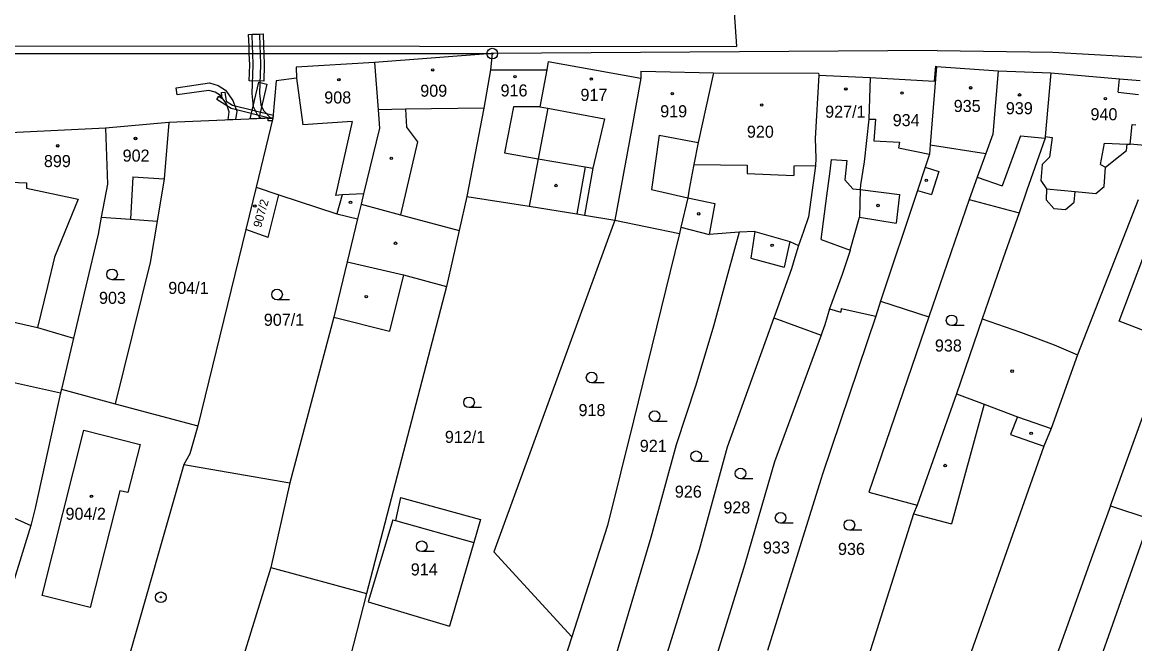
# Model space of a CAD drawing. Extents: x -593183 to -588034, y -1130415 to -1124994.
# Drawn here: x -591498.3 to -591341.4, y -1128916.3 to -1128828.7 of the extents above; entities that cross this region are included whole.
import ezdxf

# ---------------------------------------------------------------- set-up
doc = ezdxf.new("R2010")
doc.units = 0
for name, color, linetype in [('Vrstva 1', 7, 'Continuous'), ('Vrstva 18', 7, 'Continuous'), ('Vrstva 19', 7, 'Continuous'), ('Vrstva 24', 7, 'Continuous'), ('Vrstva 25', 7, 'Continuous'), ('Vrstva 27', 7, 'Continuous'), ('Vrstva 4', 7, 'Continuous')]:
    doc.layers.add(name, color=color, linetype=linetype)

msp = doc.modelspace()

# ---------------------------------------------------------------- linework, layer by layer
at = {"layer": 'Vrstva 1'}
for p, q in [((-591398.09, -1128824.45), (-591397.57, -1128832.15)), ((-591514.24, -1128832.03), (-591442.26, -1128832.1)), ((-591520.29, -1128833.11), (-591432, -1128833.15)), ((-591432, -1128833.15), (-591448.6, -1128834.42)), ((-591442.26, -1128832.1), (-591397.57, -1128832.15)), ((-591432, -1128833.15), (-591432.26, -1128835.43)), ((-591448.6, -1128834.42), (-591459.65, -1128835.08)), ((-591459.65, -1128835.08), (-591459.58, -1128836.6)), ((-591448.6, -1128834.42), (-591448.1, -1128841.06)), ((-591424.14, -1128834.28), (-591424.31, -1128835.44)), ((-591424.14, -1128834.28), (-591411.06, -1128836.62)), ((-591369.39, -1128834.96), (-591370.3, -1128845.99)), ((-591369.55, -1128834.93), (-591369.73, -1128837.05)), ((-591369.55, -1128834.93), (-591369.39, -1128834.96)), ((-591369.39, -1128834.96), (-591360.7, -1128835.57)), ((-591459.58, -1128836.6), (-591462.48, -1128836.99)), ((-591432.26, -1128835.43), (-591433.21, -1128840.84)), ((-591432.26, -1128835.43), (-591424.31, -1128835.44)), ((-591424.31, -1128835.44), (-591425.28, -1128840.65)), ((-591411.06, -1128836.62), (-591412.39, -1128843.91)), ((-591411.04, -1128835.64), (-591411.06, -1128836.62)), ((-591411.04, -1128835.64), (-591408.93, -1128835.66)), ((-591408.93, -1128835.66), (-591400.83, -1128835.84)), ((-591400.83, -1128835.84), (-591402.97, -1128845.68)), ((-591400.83, -1128835.84), (-591386, -1128835.9)), ((-591385.99, -1128836.17), (-591386.47, -1128845.11)), ((-591386, -1128835.9), (-591385.99, -1128836.17)), ((-591385.99, -1128836.17), (-591378.72, -1128836.53)), ((-591378.72, -1128836.53), (-591378.92, -1128842.37)), ((-591378.72, -1128836.53), (-591369.73, -1128837.05)), ((-591360.7, -1128835.57), (-591361.44, -1128844.5)), ((-591360.7, -1128835.57), (-591353.25, -1128835.88)), ((-591353.25, -1128835.88), (-591354.07, -1128844.84)), ((-591353.25, -1128835.88), (-591343.61, -1128836.7)), ((-591343.61, -1128836.7), (-591340.66, -1128836.95)), ((-591462.48, -1128836.99), (-591462.91, -1128842.23)), ((-591448.1, -1128841.06), (-591447.9, -1128843.68)), ((-591433.21, -1128840.84), (-591435.59, -1128853.28)), ((-591424.16, -1128840.86), (-591425.52, -1128847.98)), ((-591425.28, -1128840.65), (-591424.16, -1128840.86)), ((-591477.58, -1128842.84), (-591486.53, -1128843.67)), ((-591477.58, -1128842.84), (-591478.27, -1128850.81)), ((-591462.91, -1128842.23), (-591477.58, -1128842.84)), ((-591462.91, -1128842.23), (-591465.3, -1128851.99)), ((-591378.92, -1128842.37), (-591379.56, -1128848.41)), ((-591486.53, -1128843.67), (-591500.96, -1128844.35)), ((-591486.53, -1128843.67), (-591486.25, -1128851.56)), ((-591447.9, -1128843.68), (-591450.14, -1128852.94)), ((-591412.39, -1128843.91), (-591414.72, -1128856.63)), ((-591361.44, -1128844.5), (-591362.43, -1128847.23)), ((-591402.97, -1128845.68), (-591403.61, -1128848.79)), ((-591386.47, -1128845.11), (-591386.39, -1128847.91)), ((-591370.3, -1128845.99), (-591370.38, -1128847.34)), ((-591354.09, -1128845.09), (-591355.23, -1128848.41)), ((-591354.07, -1128844.84), (-591354.09, -1128845.09)), ((-591370.38, -1128847.34), (-591370.98, -1128849.14)), ((-591362.43, -1128847.23), (-591363.65, -1128850.58)), ((-591425.52, -1128847.98), (-591426.79, -1128854.67)), ((-591403.61, -1128848.79), (-591403.84, -1128850.01)), ((-591386.43, -1128848.97), (-591387.42, -1128856.15)), ((-591386.39, -1128847.91), (-591386.43, -1128848.97)), ((-591379.56, -1128848.41), (-591380.09, -1128851.63)), ((-591370.98, -1128849.14), (-591372.07, -1128852.43)), ((-591355.23, -1128848.41), (-591356.64, -1128852.42)), ((-591478.27, -1128850.81), (-591479.25, -1128856.75)), ((-591403.84, -1128850.01), (-591404.23, -1128852.28)), ((-591363.65, -1128850.58), (-591364.79, -1128853.71)), ((-591486.25, -1128851.56), (-591487.12, -1128856.21)), ((-591465.3, -1128851.99), (-591466.76, -1128857.96)), ((-591465.3, -1128851.99), (-591462.07, -1128853.06)), ((-591404.23, -1128852.28), (-591404.44, -1128853.47)), ((-591380.13, -1128852.29), (-591380.23, -1128856.2)), ((-591380.09, -1128851.63), (-591380.13, -1128852.29)), ((-591372.07, -1128852.43), (-591377.27, -1128868.07)), ((-591356.64, -1128852.42), (-591357.75, -1128855.58)), ((-591463.61, -1128859.07), (-591462.07, -1128853.06)), ((-591462.07, -1128853.06), (-591453.93, -1128855.75)), ((-591450.14, -1128852.94), (-591450.49, -1128854.39)), ((-591435.59, -1128853.28), (-591436.69, -1128858.09)), ((-591435.59, -1128853.28), (-591426.79, -1128854.67)), ((-591404.44, -1128853.47), (-591405.41, -1128857.62)), ((-591364.79, -1128853.71), (-591370.47, -1128870.28)), ((-591364.79, -1128853.71), (-591357.75, -1128855.58)), ((-591340.95, -1128853.76), (-591349.51, -1128875.6)), ((-591450.49, -1128854.39), (-591450.98, -1128856.44)), ((-591426.79, -1128854.67), (-591420.1, -1128855.76)), ((-591357.75, -1128855.58), (-591360.01, -1128861.99)), ((-591487.12, -1128856.21), (-591487.57, -1128858.6)), ((-591487.12, -1128856.21), (-591483.01, -1128856.49)), ((-591483.01, -1128856.49), (-591479.25, -1128856.75)), ((-591479.25, -1128856.75), (-591480.21, -1128862.61)), ((-591453.93, -1128855.75), (-591450.98, -1128856.44)), ((-591450.98, -1128856.44), (-591452.45, -1128862.51)), ((-591414.72, -1128856.63), (-591431.77, -1128903.38)), ((-591420.1, -1128855.76), (-591419, -1128855.93)), ((-591419, -1128855.93), (-591414.72, -1128856.63)), ((-591414.72, -1128856.63), (-591405.61, -1128858.5)), ((-591387.42, -1128856.15), (-591388.13, -1128858.23)), ((-591381.54, -1128860.85), (-591380.23, -1128856.2)), ((-591343.66, -1128870.86), (-591338.41, -1128857.04)), ((-591487.57, -1128858.6), (-591491.01, -1128873.26)), ((-591466.76, -1128857.96), (-591473.52, -1128885.61)), ((-591463.61, -1128859.07), (-591466.76, -1128857.96)), ((-591436.69, -1128858.09), (-591438.46, -1128865.99)), ((-591405.61, -1128858.5), (-591412.1, -1128884.9)), ((-591405.41, -1128857.62), (-591405.61, -1128858.5)), ((-591405.41, -1128857.62), (-591401.43, -1128858.67)), ((-591397.18, -1128858.31), (-591401.43, -1128858.67)), ((-591397.18, -1128858.31), (-591398.79, -1128864.15)), ((-591395, -1128858.21), (-591397.18, -1128858.31)), ((-591395, -1128858.21), (-591395.57, -1128862.01)), ((-591388.13, -1128858.23), (-591388.83, -1128860.22)), ((-591390.05, -1128859.64), (-591390.85, -1128863.24)), ((-591390.05, -1128859.64), (-591388.83, -1128860.22)), ((-591388.83, -1128860.22), (-591389.34, -1128861.87)), ((-591381.6, -1128861.05), (-591382.69, -1128864.28)), ((-591381.54, -1128860.85), (-591381.6, -1128861.05)), ((-591480.21, -1128862.61), (-591485.15, -1128882.52)), ((-591452.45, -1128862.51), (-591454.34, -1128870.32)), ((-591395.57, -1128862.01), (-591390.85, -1128863.24)), ((-591389.34, -1128861.87), (-591389.83, -1128863.48)), ((-591360.01, -1128861.99), (-591362.94, -1128870.53)), ((-591444.5, -1128864.34), (-591446.5, -1128872.3)), ((-591444.5, -1128864.34), (-591438.46, -1128865.99)), ((-591398.79, -1128864.15), (-591400.84, -1128871.58)), ((-591389.83, -1128863.48), (-591391.82, -1128869)), ((-591382.69, -1128864.28), (-591384.45, -1128869.13)), ((-591438.46, -1128865.99), (-591449.72, -1128909.27)), ((-591377.27, -1128868.07), (-591377.95, -1128870.14)), ((-591377.27, -1128868.07), (-591370.47, -1128870.28)), ((-591391.82, -1128869), (-591392.19, -1128870.04)), ((-591384.45, -1128869.13), (-591385.12, -1128871.39)), ((-591384.45, -1128869.13), (-591382.85, -1128869.58)), ((-591382.82, -1128869.07), (-591382.85, -1128869.58)), ((-591382.82, -1128869.07), (-591377.95, -1128870.14)), ((-591454.34, -1128870.32), (-591460.54, -1128893.66)), ((-591454.34, -1128870.32), (-591446.5, -1128872.3)), ((-591392.32, -1128870.39), (-591392.98, -1128872.24)), ((-591392.19, -1128870.04), (-591392.32, -1128870.39)), ((-591392.32, -1128870.39), (-591385.64, -1128872.86)), ((-591377.95, -1128870.14), (-591385.44, -1128892.44)), ((-591370.47, -1128870.28), (-591378.93, -1128894.95)), ((-591362.94, -1128870.53), (-591366.58, -1128881.12)), ((-591336.48, -1128873.65), (-591343.66, -1128870.86)), ((-591400.84, -1128871.58), (-591403.33, -1128879.88)), ((-591392.98, -1128872.24), (-591398.89, -1128888.63)), ((-591385.48, -1128872.43), (-591385.64, -1128872.86)), ((-591385.12, -1128871.39), (-591385.48, -1128872.43)), ((-591491.01, -1128873.26), (-591492.7, -1128880.44)), ((-591385.64, -1128872.86), (-591392.22, -1128890.68)), ((-591344.87, -1128896.89), (-591336.48, -1128873.65)), ((-591349.51, -1128875.6), (-591353.23, -1128886)), ((-591506.9, -1128877.83), (-591492.86, -1128880.96)), ((-591492.7, -1128880.44), (-591492.86, -1128880.96)), ((-591492.7, -1128880.44), (-591485.15, -1128882.52)), ((-591403.33, -1128879.88), (-591406.07, -1128888.29)), ((-591492.86, -1128880.96), (-591496.45, -1128897.21)), ((-591366.58, -1128881.12), (-591372.09, -1128896.79)), ((-591362.65, -1128882.56), (-591367.26, -1128899.44)), ((-591362.65, -1128882.56), (-591357.96, -1128884.34)), ((-591412.1, -1128884.9), (-591415.74, -1128899.66)), ((-591357.96, -1128884.34), (-591358.96, -1128886.82)), ((-591495.45, -1128909.54), (-591489.57, -1128886.24)), ((-591489.57, -1128886.24), (-591481.65, -1128888.25)), ((-591473.52, -1128885.61), (-591474.64, -1128889.58)), ((-591358.96, -1128886.82), (-591354.26, -1128888.5)), ((-591353.23, -1128886), (-591354.26, -1128888.5)), ((-591481.65, -1128888.25), (-591483.36, -1128895.04)), ((-591406.07, -1128888.29), (-591409.64, -1128901.35)), ((-591354.26, -1128888.5), (-591373.06, -1128941.67)), ((-591474.64, -1128889.58), (-591475.46, -1128891.06)), ((-591398.89, -1128888.63), (-591402.86, -1128903.1)), ((-591475.46, -1128891.06), (-591504.12, -1128991.17)), ((-591475.46, -1128891.06), (-591460.54, -1128893.66)), ((-591392.22, -1128890.68), (-591396.41, -1128905.12)), ((-591385.67, -1128893.19), (-591393.19, -1128917.3)), ((-591385.44, -1128892.44), (-591385.67, -1128893.19)), ((-591509.99, -1128893.99), (-591497.02, -1128899.65)), ((-591484.48, -1128894.79), (-591488.68, -1128911.22)), ((-591483.36, -1128895.04), (-591484.48, -1128894.79)), ((-591460.54, -1128893.66), (-591463.22, -1128905.61)), ((-591444.92, -1128895.73), (-591445.66, -1128898.97)), ((-591444.92, -1128895.73), (-591433.67, -1128898.81)), ((-591378.93, -1128894.95), (-591372.09, -1128896.79)), ((-591496.45, -1128897.21), (-591497.02, -1128899.65)), ((-591372.09, -1128896.79), (-591372.62, -1128898.03)), ((-591344.87, -1128896.89), (-591347.4, -1128903.87)), ((-591344.87, -1128896.89), (-591339.33, -1128898.75)), ((-591446.02, -1128898.87), (-591449.48, -1128910.44)), ((-591446.02, -1128898.87), (-591445.66, -1128898.97)), ((-591433.67, -1128898.81), (-591434.61, -1128902.06)), ((-591372.62, -1128898.03), (-591380.08, -1128921.49)), ((-591339.33, -1128898.75), (-591375.16, -1128999.99)), ((-591372.62, -1128898.03), (-591367.26, -1128899.44)), ((-591497.02, -1128899.65), (-591516.24, -1128961.44)), ((-591415.74, -1128899.66), (-591420.79, -1128915.38)), ((-591434.61, -1128902.06), (-591438.03, -1128913.84)), ((-591409.64, -1128901.35), (-591415.13, -1128919.86)), ((-591431.77, -1128903.38), (-591420.79, -1128915.38)), ((-591402.86, -1128903.1), (-591409.49, -1128924.51)), ((-591347.4, -1128903.87), (-591373.19, -1128975.86)), ((-591463.22, -1128905.61), (-591473.69, -1128939.41)), ((-591396.41, -1128905.12), (-591403.07, -1128926.71)), ((-591488.68, -1128911.22), (-591495.45, -1128909.54)), ((-591449.72, -1128909.27), (-591452.86, -1128921.36)), ((-591449.48, -1128910.44), (-591438.03, -1128913.84)), ((-591420.79, -1128915.38), (-591421.94, -1128918.99))]:
    msp.add_line(p, q, dxfattribs=at)
at = {"layer": 'Vrstva 24'}
for centre, radius in [((-591432, -1128833.15), 0.75), ((-591432, -1128833.15), 0.0903), ((-591478.72, -1128909.79), 0.75), ((-591478.72, -1128909.79), 0.0903)]:
    msp.add_circle(centre, radius, dxfattribs=at)
at = {"layer": 'Vrstva 25'}
for p, q in [((-591483.85, -1128865.02), (-591485.6, -1128865.02)), ((-591460.59, -1128867.86), (-591462.34, -1128867.86)), ((-591365.51, -1128871.5), (-591367.26, -1128871.5)), ((-591416.25, -1128879.56), (-591418, -1128879.56)), ((-591433.53, -1128883.06), (-591435.28, -1128883.06)), ((-591407.37, -1128885.01), (-591409.12, -1128885.01)), ((-591401.52, -1128890.66), (-591403.27, -1128890.66)), ((-591395.26, -1128893.09), (-591397.01, -1128893.09)), ((-591389.61, -1128899.34), (-591391.36, -1128899.34)), ((-591379.92, -1128900.35), (-591381.67, -1128900.35)), ((-591440.2, -1128903.35), (-591441.95, -1128903.35))]:
    msp.add_line(p, q, dxfattribs=at)
for centre, radius in [((-591453.62, -1128836.82), 0.175), ((-591453.62, -1128836.82), 0.15), ((-591440.4, -1128835.45), 0.175), ((-591440.4, -1128835.45), 0.15), ((-591428.79, -1128836.4), 0.175), ((-591428.79, -1128836.4), 0.15), ((-591418.05, -1128836.74), 0.175), ((-591418.05, -1128836.74), 0.15), ((-591382.17, -1128838.13), 0.175), ((-591382.17, -1128838.13), 0.15), ((-591364.58, -1128837.98), 0.175), ((-591364.58, -1128837.98), 0.15), ((-591406.63, -1128838.81), 0.175), ((-591406.63, -1128838.81), 0.15), ((-591374.25, -1128838.71), 0.175), ((-591374.25, -1128838.71), 0.15), ((-591357.68, -1128838.97), 0.175), ((-591357.68, -1128838.97), 0.15), ((-591345.59, -1128839.51), 0.175), ((-591345.59, -1128839.51), 0.15), ((-591394.02, -1128840.4), 0.175), ((-591394.02, -1128840.4), 0.15), ((-591493.26, -1128846.15), 0.175), ((-591493.26, -1128846.15), 0.15), ((-591482.29, -1128845.12), 0.175), ((-591482.29, -1128845.12), 0.15), ((-591446.23, -1128847.91), 0.175), ((-591370.83, -1128851.01), 0.175), ((-591423.01, -1128851.75), 0.175), ((-591451.99, -1128854.12), 0.175), ((-591465.47, -1128854.64), 0.175), ((-591465.47, -1128854.64), 0.15), ((-591402.91, -1128855.74), 0.175), ((-591377.63, -1128854.56), 0.175), ((-591445.64, -1128859.88), 0.175), ((-591392.56, -1128860.18), 0.175), ((-591485.6, -1128864.27), 0.75), ((-591462.34, -1128867.11), 0.75), ((-591449.77, -1128867.42), 0.175), ((-591367.26, -1128870.75), 0.75), ((-591418, -1128878.81), 0.75), ((-591358.73, -1128877.91), 0.175), ((-591435.28, -1128882.31), 0.75), ((-591409.12, -1128884.26), 0.75), ((-591356.04, -1128886.67), 0.175), ((-591403.27, -1128889.91), 0.75), ((-591397.01, -1128892.34), 0.75), ((-591368.16, -1128891.22), 0.175), ((-591488.5, -1128895.56), 0.175), ((-591488.5, -1128895.56), 0.15), ((-591391.36, -1128898.59), 0.75), ((-591381.67, -1128899.6), 0.75), ((-591441.95, -1128902.6), 0.75)]:
    msp.add_circle(centre, radius, dxfattribs=at)
at = {"layer": 'Vrstva 27'}
for p, q in [((-591466.35, -1128830.45), (-591464.31, -1128830.37)), ((-591466.29, -1128832.08), (-591466.35, -1128830.45)), ((-591465.85, -1128830.43), (-591464.81, -1128830.39)), ((-591465.79, -1128832.08), (-591465.85, -1128830.43)), ((-591464.81, -1128830.39), (-591464.75, -1128832.08)), ((-591464.31, -1128830.37), (-591464.25, -1128832.08)), ((-591466.25, -1128833.13), (-591466.29, -1128832.08)), ((-591466.19, -1128834.75), (-591466.25, -1128833.13)), ((-591465.75, -1128833.13), (-591465.79, -1128832.08)), ((-591465.69, -1128834.74), (-591465.75, -1128833.13)), ((-591464.75, -1128832.08), (-591464.71, -1128833.14)), ((-591464.71, -1128833.14), (-591464.65, -1128834.74)), ((-591464.25, -1128832.08), (-591464.21, -1128833.14)), ((-591464.21, -1128833.14), (-591464.15, -1128834.73)), ((-591466.25, -1128836.99), (-591466.19, -1128834.75)), ((-591465.83, -1128838.79), (-591465.69, -1128834.74)), ((-591464.65, -1128834.74), (-591464.79, -1128838.75)), ((-591464.15, -1128834.73), (-591464.21, -1128837.05)), ((-591476.58, -1128837.96), (-591471.86, -1128837.28)), ((-591476.44, -1128838.98), (-591476.58, -1128837.96)), ((-591471.94, -1128838.34), (-591476.44, -1128838.98)), ((-591471.06, -1128838.59), (-591471.94, -1128838.34)), ((-591471.86, -1128837.28), (-591470.62, -1128837.63)), ((-591470.62, -1128837.63), (-591469.6, -1128838.3)), ((-591469.6, -1128838.3), (-591468.56, -1128839.74)), ((-591464.21, -1128837.05), (-591466.25, -1128836.99)), ((-591466.12, -1128842.36), (-591464.89, -1128837.19)), ((-591463.77, -1128837.45), (-591464.92, -1128842.31)), ((-591464.89, -1128837.19), (-591463.77, -1128837.45)), ((-591470.32, -1128839.06), (-591471.06, -1128838.59)), ((-591470.83, -1128839.6), (-591470.55, -1128839.17)), ((-591468.82, -1128840.89), (-591470.83, -1128839.6)), ((-591470.55, -1128839.17), (-591470.07, -1128839.49)), ((-591469.48, -1128840.22), (-591470.32, -1128839.06)), ((-591470.18, -1128838.65), (-591469.68, -1128838.59)), ((-591470.07, -1128839.49), (-591470.18, -1128838.65)), ((-591469.68, -1128838.59), (-591469.53, -1128839.84)), ((-591469.53, -1128839.84), (-591468.62, -1128840.43)), ((-591468.56, -1128839.74), (-591468.01, -1128841.27)), ((-591465.65, -1128840.67), (-591465.83, -1128838.79)), ((-591464.79, -1128838.75), (-591464.63, -1128840.37)), ((-591469.07, -1128841.37), (-591469.48, -1128840.22)), ((-591469.25, -1128842.49), (-591469.07, -1128841.37)), ((-591463.42, -1128842.25), (-591468.82, -1128840.89)), ((-591468.62, -1128840.43), (-591462.88, -1128841.82)), ((-591468.01, -1128841.27), (-591468.2, -1128842.45)), ((-591465.1, -1128841.77), (-591465.65, -1128840.67)), ((-591464.63, -1128840.37), (-591464.24, -1128841.17)), ((-591464.24, -1128841.17), (-591463.2, -1128842.24)), ((-591468.2, -1128842.45), (-591469.25, -1128842.49)), ((-591464.92, -1128842.31), (-591466.12, -1128842.36)), ((-591464.6, -1128842.3), (-591465.1, -1128841.77)), ((-591463.2, -1128842.24), (-591464.6, -1128842.3)), ((-591463.61, -1128842.26), (-591462.91, -1128842.23)), ((-591463.58, -1128842.65), (-591463.61, -1128842.26)), ((-591463.01, -1128842.63), (-591463.58, -1128842.65)), ((-591462.91, -1128842.23), (-591463.42, -1128842.25)), ((-591462.91, -1128842.23), (-591463.01, -1128842.63)), ((-591462.88, -1128841.82), (-591462.91, -1128842.23))]:
    msp.add_line(p, q, dxfattribs=at)
at = {"layer": 'Vrstva 4'}
for p, q in [((-591369.28, -1128832.72), (-591432, -1128833.15)), ((-591369.28, -1128832.72), (-591352.98, -1128832.95)), ((-591352.98, -1128832.95), (-591324.3, -1128834.54)), ((-591459.58, -1128836.6), (-591458.69, -1128843.21)), ((-591343.8, -1128838.6), (-591343.61, -1128836.7)), ((-591343.8, -1128838.6), (-591340.91, -1128838.91)), ((-591444.22, -1128841), (-591448.1, -1128841.06)), ((-591433.21, -1128840.84), (-591444.22, -1128841)), ((-591444.22, -1128841), (-591444.08, -1128843.51)), ((-591428.99, -1128840.66), (-591430.27, -1128847.16)), ((-591425.28, -1128840.65), (-591428.99, -1128840.66)), ((-591424.16, -1128840.86), (-591416.19, -1128842.36)), ((-591451.77, -1128842.72), (-591458.69, -1128843.21)), ((-591451.77, -1128842.72), (-591454.08, -1128853.13)), ((-591416.19, -1128842.36), (-591417.81, -1128849.32)), ((-591378.92, -1128842.37), (-591377.98, -1128842.4)), ((-591377.98, -1128842.4), (-591378.22, -1128845.47)), ((-591444.08, -1128843.51), (-591442.55, -1128845.61)), ((-591342.08, -1128845.92), (-591341.81, -1128843.14)), ((-591341.81, -1128843.14), (-591341.29, -1128843.18)), ((-591442.55, -1128845.61), (-591444.92, -1128855.88)), ((-591408.5, -1128844.64), (-591409.56, -1128852.33)), ((-591408.5, -1128844.64), (-591402.97, -1128845.68)), ((-591378.22, -1128845.47), (-591374.62, -1128845.63)), ((-591374.62, -1128845.63), (-591374.73, -1128846.45)), ((-591370.3, -1128845.99), (-591362.43, -1128847.23)), ((-591357.56, -1128844.75), (-591360.11, -1128851.8)), ((-591357.56, -1128844.75), (-591354.09, -1128845.09)), ((-591354.07, -1128844.84), (-591353.1, -1128844.96)), ((-591353.1, -1128844.96), (-591353.47, -1128847.73)), ((-591346.25, -1128848.78), (-591345.69, -1128845.77)), ((-591345.69, -1128845.77), (-591342.51, -1128845.91)), ((-591342.63, -1128846.83), (-591342.51, -1128845.91)), ((-591342.51, -1128845.91), (-591342.08, -1128845.92)), ((-591337.84, -1128846.31), (-591342.08, -1128845.92)), ((-591430.27, -1128847.16), (-591425.52, -1128847.98)), ((-591374.73, -1128846.45), (-591370.38, -1128847.34)), ((-591353.47, -1128847.73), (-591354.5, -1128848.76)), ((-591345.55, -1128849.18), (-591343.51, -1128847.53)), ((-591343.51, -1128847.53), (-591342.63, -1128846.83)), ((-591425.52, -1128847.98), (-591418.89, -1128849.13)), ((-591418.89, -1128849.13), (-591420.1, -1128855.76)), ((-591417.81, -1128849.32), (-591419, -1128855.93)), ((-591418.89, -1128849.13), (-591417.81, -1128849.32)), ((-591403.61, -1128848.79), (-591396.08, -1128848.86)), ((-591396.08, -1128848.86), (-591396.09, -1128850.05)), ((-591389.49, -1128849), (-591389.51, -1128850.33)), ((-591386.43, -1128848.97), (-591389.49, -1128849)), ((-591384.39, -1128849.74), (-591384.17, -1128848.07)), ((-591384.17, -1128848.07), (-591382.01, -1128848.23)), ((-591382.01, -1128848.23), (-591382.33, -1128850.93)), ((-591370.98, -1128849.14), (-591369.05, -1128849.75)), ((-591354.5, -1128848.76), (-591354.69, -1128851.05)), ((-591346.25, -1128848.78), (-591345.55, -1128849.18)), ((-591345.74, -1128851.87), (-591345.55, -1128849.18)), ((-591482.66, -1128850.51), (-591483.01, -1128856.49)), ((-591482.66, -1128850.51), (-591478.27, -1128850.81)), ((-591396.09, -1128850.05), (-591389.51, -1128850.33)), ((-591384.85, -1128853.18), (-591384.39, -1128849.74)), ((-591369.05, -1128849.75), (-591370.09, -1128853.02)), ((-591363.65, -1128850.58), (-591360.11, -1128851.8)), ((-591501.07, -1128851.24), (-591497.63, -1128851.37)), ((-591497.63, -1128851.37), (-591497.66, -1128852.12)), ((-591497.66, -1128852.12), (-591490.39, -1128853.68)), ((-591409.56, -1128852.33), (-591404.44, -1128853.47)), ((-591382.33, -1128850.93), (-591381.18, -1128852.23)), ((-591381.18, -1128852.23), (-591380.13, -1128852.29)), ((-591380.13, -1128852.29), (-591374.58, -1128853)), ((-591372.07, -1128852.43), (-591370.09, -1128853.02)), ((-591354.69, -1128851.05), (-591353.89, -1128852.19)), ((-591353.89, -1128852.19), (-591353.92, -1128853.76)), ((-591353.89, -1128852.19), (-591349.82, -1128852.57)), ((-591346.95, -1128852.85), (-591345.74, -1128851.87)), ((-591490.39, -1128853.68), (-591493.71, -1128861.84)), ((-591453.14, -1128853.08), (-591454.08, -1128853.13)), ((-591453.14, -1128853.08), (-591453.93, -1128855.75)), ((-591450.14, -1128852.94), (-591453.14, -1128853.08)), ((-591404.44, -1128853.47), (-591400.64, -1128854.26)), ((-591385.66, -1128859.36), (-591384.85, -1128853.18)), ((-591374.58, -1128853), (-591375.09, -1128857.06)), ((-591353.92, -1128853.76), (-591352.86, -1128855)), ((-591349.98, -1128854.11), (-591349.82, -1128852.57)), ((-591349.82, -1128852.57), (-591346.95, -1128852.85)), ((-591450.49, -1128854.39), (-591444.92, -1128855.88)), ((-591400.64, -1128854.26), (-591401.43, -1128858.67)), ((-591352.86, -1128855), (-591351.21, -1128855.12)), ((-591351.21, -1128855.12), (-591349.98, -1128854.11)), ((-591444.92, -1128855.88), (-591436.69, -1128858.09)), ((-591380.23, -1128856.2), (-591375.09, -1128857.06)), ((-591395, -1128858.21), (-591390.05, -1128859.64)), ((-591385.66, -1128859.36), (-591381.54, -1128860.85)), ((-591493.71, -1128861.84), (-591494.71, -1128865.96)), ((-591452.45, -1128862.51), (-591444.5, -1128864.34)), ((-591494.71, -1128865.96), (-591496.12, -1128871.78)), ((-591501.27, -1128870.57), (-591496.12, -1128871.78)), ((-591362.94, -1128870.53), (-591357.57, -1128872.43)), ((-591496.12, -1128871.78), (-591491.01, -1128873.26)), ((-591357.57, -1128872.43), (-591352.81, -1128874.21)), ((-591352.81, -1128874.21), (-591349.51, -1128875.6)), ((-591366.58, -1128881.12), (-591362.65, -1128882.56)), ((-591485.15, -1128882.52), (-591473.52, -1128885.61)), ((-591357.96, -1128884.34), (-591353.23, -1128886)), ((-591445.66, -1128898.97), (-591434.61, -1128902.06)), ((-591463.22, -1128905.61), (-591449.72, -1128909.27))]:
    msp.add_line(p, q, dxfattribs=at)

# ---------------------------------------------------------------- texts
at = {"layer": 'Vrstva 18'}
for s, p in [('904/1', (-591477.67, -1128867.03)), ('903', (-591487.43, -1128868.43)), ('907/1', (-591464.2, -1128871.52)), ('938', (-591369.61, -1128875.15)), ('918', (-591419.84, -1128884.25)), ('912/1', (-591438.68, -1128888.03)), ('921', (-591411.21, -1128889.29)), ('926', (-591406.27, -1128895.75)), ('928', (-591399.43, -1128897.97)), ('933', (-591393.85, -1128903.62)), ('936', (-591383.27, -1128903.83)), ('914', (-591443.49, -1128906.71))]:
    msp.add_text(s, height=1.7, dxfattribs=at).set_placement(p)
at = {"layer": 'Vrstva 19'}
for s, p in [('909', (-591442.15, -1128839.23)), ('916', (-591430.83, -1128839.19)), ('917', (-591419.57, -1128839.81)), ('908', (-591455.68, -1128840.18)), ('935', (-591366.96, -1128841.38)), ('919', (-591408.33, -1128842.13)), ('927/1', (-591385.08, -1128842.19)), ('939', (-591359.61, -1128841.7)), ('940', (-591347.68, -1128842.55)), ('934', (-591375.56, -1128843.38)), ('920', (-591396.11, -1128845.01)), ('899', (-591495.2, -1128849.15)), ('902', (-591484.1, -1128848.38)), ('904/2', (-591492.15, -1128898.86))]:
    msp.add_text(s, height=1.7, dxfattribs=at).set_placement(p)
msp.add_text('907/2', height=1.2, rotation=74.389, dxfattribs=at).set_placement((-591464.58, -1128857.76))

doc.saveas('drawing.dxf')
